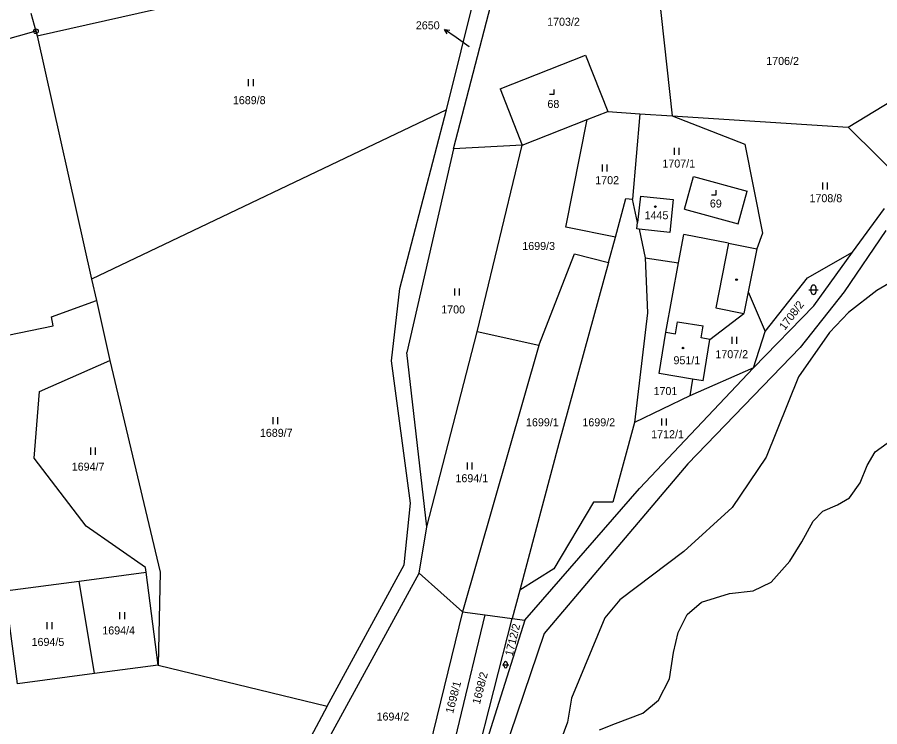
# Model space of a CAD drawing. Extents: x -439246 to -433691, y -1130252 to -1121148.
# Drawn here: x -437312.1 to -437128.8, y -1122248.1 to -1122097.5 of the extents above; entities that cross this region are included whole.
import ezdxf

# ---------------------------------------------------------------- set-up
doc = ezdxf.new("R2010")
doc.units = 0
for name, color, linetype in [('Vrstva 1', 7, 'Continuous'), ('Vrstva 16', 7, 'Continuous'), ('Vrstva 18', 7, 'Continuous'), ('Vrstva 19', 7, 'Continuous'), ('Vrstva 24', 7, 'Continuous'), ('Vrstva 25', 7, 'Continuous'), ('Vrstva 3', 7, 'Continuous'), ('Vrstva 37', 7, 'Continuous'), ('Vrstva 4', 7, 'Continuous'), ('Vrstva 52', 7, 'Continuous')]:
    doc.layers.add(name, color=color, linetype=linetype)

msp = doc.modelspace()

# ---------------------------------------------------------------- linework, layer by layer
at = {"layer": 'Vrstva 1'}
for p, q in [((-437180.28, -1122141.06), (-437181.34, -1122136.12)), ((-437179.7, -1122135.45), (-437180.28, -1122141.06)), ((-437179.7, -1122135.45), (-437172.72, -1122136.22)), ((-437172.72, -1122136.22), (-437173.47, -1122143.19)), ((-437180.43, -1122142.45), (-437180.28, -1122141.06)), ((-437179.98, -1122142.5), (-437180.43, -1122142.45)), ((-437173.47, -1122143.19), (-437179.98, -1122142.5)), ((-437179.98, -1122142.5), (-437178.68, -1122148.58))]:
    msp.add_line(p, q, dxfattribs=at)
for points in [[(-437307.84, -1122101.44), (-437211.59, -1122079.76)], [(-437220.91, -1122117.18), (-437211.59, -1122079.76)], [(-437219.4, -1122125.4), (-437207.28, -1122078.79)], [(-437176.41, -1122086.75), (-437172.93, -1122118.44)], [(-437309.16, -1122096.61), (-437308.1, -1122100.47)], [(-437308.1, -1122100.47), (-437319.96, -1122103.74)], [(-437308.1, -1122100.47), (-437307.84, -1122101.44)], [(-437307.84, -1122101.44), (-437296.28, -1122153.12)], [(-437135.52, -1122120.86), (-437103.63, -1122101.42)], [(-437209.5, -1122112.66), (-437191.33, -1122105.53)], [(-437191.33, -1122105.53), (-437186.63, -1122117.5)], [(-437209.5, -1122112.66), (-437204.79, -1122124.64)], [(-437220.91, -1122117.18), (-437296.28, -1122153.12)], [(-437230.8, -1122155.08), (-437220.91, -1122117.18)], [(-437190.99, -1122119.22), (-437186.63, -1122117.5)], [(-437186.63, -1122117.5), (-437179.83, -1122117.97)], [(-437179.83, -1122117.97), (-437181.34, -1122136.12)], [(-437179.83, -1122117.97), (-437172.93, -1122118.44)], [(-437172.93, -1122118.44), (-437135.52, -1122120.86)], [(-437172.93, -1122118.44), (-437157.5, -1122124.45)], [(-437204.79, -1122124.64), (-437190.99, -1122119.22)], [(-437195.55, -1122142.06), (-437190.99, -1122119.22)], [(-437135.52, -1122120.86), (-437122.86, -1122133.35)], [(-437219.4, -1122125.4), (-437229.31, -1122168.67)], [(-437204.79, -1122124.64), (-437219.4, -1122125.4)], [(-437214.35, -1122164.26), (-437204.79, -1122124.64)], [(-437157.5, -1122124.45), (-437153.78, -1122143.31)], [(-437170.31, -1122138.27), (-437168.4, -1122131.33)], [(-437168.4, -1122131.33), (-437157.04, -1122134.45)], [(-437158.94, -1122141.39), (-437157.04, -1122134.45)], [(-437184.99, -1122144.16), (-437182.75, -1122136.01)], [(-437182.75, -1122136.01), (-437181.34, -1122136.12)], [(-437170.31, -1122138.27), (-437158.94, -1122141.39)], [(-437134.63, -1122147.4), (-437127.86, -1122138.08)], [(-437184.99, -1122144.16), (-437195.55, -1122142.06)], [(-437186.47, -1122149.55), (-437184.99, -1122144.16)], [(-437171.59, -1122149.65), (-437170.49, -1122143.6)], [(-437160.95, -1122145.5), (-437170.49, -1122143.6)], [(-437153.78, -1122143.31), (-437154.97, -1122146.69)], [(-437127.58, -1122142.75), (-437136.39, -1122155.83)], [(-437160.95, -1122145.5), (-437154.97, -1122146.69)], [(-437201.28, -1122167.21), (-437193.69, -1122147.71)], [(-437193.69, -1122147.71), (-437186.47, -1122149.55)], [(-437154.97, -1122146.69), (-437156.78, -1122155.81)], [(-437144.22, -1122152.86), (-437134.63, -1122147.4)], [(-437142.88, -1122158.75), (-437134.63, -1122147.4)], [(-437186.47, -1122149.55), (-437197.05, -1122188.04)], [(-437178.68, -1122148.58), (-437178.19, -1122160.24)], [(-437178.68, -1122148.58), (-437171.59, -1122149.65)], [(-437174.28, -1122164.38), (-437171.59, -1122149.65)], [(-437296.28, -1122153.12), (-437295.26, -1122157.67)], [(-437153.18, -1122164.19), (-437144.22, -1122152.86)], [(-437232.55, -1122170.43), (-437230.8, -1122155.08)], [(-437156.78, -1122155.81), (-437157.7, -1122160.42)], [(-437156.78, -1122155.81), (-437153.18, -1122164.19)], [(-437136.39, -1122155.83), (-437145.76, -1122167.59)], [(-437304.81, -1122161.09), (-437295.26, -1122157.67)], [(-437295.26, -1122157.67), (-437292.42, -1122170.4)], [(-437155.63, -1122171.91), (-437142.88, -1122158.75)], [(-437178.19, -1122160.24), (-437180.92, -1122183.53)], [(-437164.91, -1122165.9), (-437157.7, -1122160.42)], [(-437304.42, -1122162.99), (-437304.81, -1122161.09)], [(-437350.98, -1122172.54), (-437304.42, -1122162.99)], [(-437225.04, -1122205.7), (-437214.35, -1122164.26)], [(-437201.28, -1122167.21), (-437214.35, -1122164.26)], [(-437155.63, -1122171.91), (-437153.18, -1122164.19)], [(-437175.71, -1122173.16), (-437174.28, -1122164.38)], [(-437166.33, -1122174.68), (-437164.91, -1122165.9)], [(-437201.28, -1122167.21), (-437217.47, -1122223.73)], [(-437145.76, -1122167.59), (-437169.6, -1122192.33)], [(-437225.04, -1122205.7), (-437229.31, -1122168.67)], [(-437307.37, -1122176.93), (-437292.42, -1122170.4)], [(-437292.42, -1122170.4), (-437281.72, -1122215.31)], [(-437228.52, -1122200.69), (-437232.55, -1122170.43)], [(-437179.85, -1122197.57), (-437155.63, -1122171.91)], [(-437168.59, -1122174.32), (-437175.71, -1122173.16)], [(-437155.63, -1122171.91), (-437169.17, -1122177.89)], [(-437168.59, -1122174.32), (-437169.17, -1122177.89)], [(-437166.33, -1122174.68), (-437168.59, -1122174.32)], [(-437308.46, -1122191.13), (-437307.37, -1122176.93)], [(-437169.17, -1122177.89), (-437180.92, -1122183.53)], [(-437180.92, -1122183.53), (-437185.52, -1122200.44)], [(-437197.05, -1122188.04), (-437205.32, -1122219.16)], [(-437297.43, -1122205.55), (-437308.46, -1122191.13)], [(-437169.6, -1122192.33), (-437200.11, -1122228.36)], [(-437204.23, -1122225.55), (-437179.85, -1122197.57)], [(-437229.89, -1122213.79), (-437228.52, -1122200.69)], [(-437189.62, -1122200.48), (-437198.1, -1122214.63)], [(-437185.52, -1122200.44), (-437189.62, -1122200.48)], [(-437284.84, -1122214.33), (-437297.43, -1122205.55)], [(-437226.71, -1122215.56), (-437225.04, -1122205.7)], [(-437246.26, -1122243.75), (-437229.89, -1122213.79)], [(-437298.92, -1122217.22), (-437284.71, -1122215.34)], [(-437284.71, -1122215.34), (-437284.84, -1122214.33)], [(-437282.1, -1122235.05), (-437284.71, -1122215.34)], [(-437281.72, -1122215.31), (-437282.1, -1122235.05)], [(-437252.05, -1122261.93), (-437226.71, -1122215.56)], [(-437226.71, -1122215.56), (-437217.47, -1122223.73)], [(-437198.1, -1122214.63), (-437205.32, -1122219.16)], [(-437314.62, -1122219.3), (-437298.92, -1122217.22)], [(-437295.65, -1122236.84), (-437298.92, -1122217.22)], [(-437312.01, -1122239.01), (-437314.62, -1122219.3)], [(-437205.32, -1122219.16), (-437206.92, -1122225.18)], [(-437217.47, -1122223.73), (-437228.39, -1122268.35)], [(-437223.55, -1122269.66), (-437212.64, -1122224.4)], [(-437217.47, -1122223.73), (-437212.64, -1122224.4)], [(-437212.64, -1122224.4), (-437206.92, -1122225.18)], [(-437218.6, -1122271), (-437206.92, -1122225.18)], [(-437204.23, -1122225.55), (-437218.6, -1122271)], [(-437206.92, -1122225.18), (-437204.23, -1122225.55)], [(-437200.11, -1122228.36), (-437214.64, -1122271.2)], [(-437282.1, -1122235.05), (-437295.65, -1122236.84)], [(-437282.1, -1122235.05), (-437246.26, -1122243.75)], [(-437295.65, -1122236.84), (-437312.01, -1122239.01)], [(-437246.26, -1122243.75), (-437270.33, -1122289.04)]]:
    msp.add_lwpolyline(points, dxfattribs=at)
at = {"layer": 'Vrstva 16'}
msp.add_line((-437218.85, -1122101.8), (-437221.29, -1122100.06), dxfattribs=at)
for points in [[(-437220.77, -1122101.05), (-437221.29, -1122100.06), (-437220.19, -1122100.23)], [(-437216.06, -1122103.78), (-437218.85, -1122101.8)]]:
    msp.add_lwpolyline(points, dxfattribs=at)
at = {"layer": 'Vrstva 24'}
for radius in [0.5, 0.1]:
    msp.add_circle((-437308.1, -1122100.47), radius, dxfattribs=at)
at = {"layer": 'Vrstva 25'}
for p, q in [((-437262.91, -1122112.14), (-437262.91, -1122110.64)), ((-437261.91, -1122112.14), (-437261.91, -1122110.64)), ((-437172.44, -1122126.71), (-437172.44, -1122125.21)), ((-437171.44, -1122126.71), (-437171.44, -1122125.21)), ((-437187.72, -1122130.24), (-437187.72, -1122128.74)), ((-437186.72, -1122130.24), (-437186.72, -1122128.74)), ((-437140.96, -1122134.07), (-437140.96, -1122132.57)), ((-437139.96, -1122134.07), (-437139.96, -1122132.57)), ((-437219.12, -1122156.58), (-437219.12, -1122155.08)), ((-437218.12, -1122156.58), (-437218.12, -1122155.08)), ((-437143.4, -1122155.85), (-437143.4, -1122154.85)), ((-437142.4, -1122154.85), (-437142.4, -1122155.85)), ((-437143.9, -1122155.35), (-437141.9, -1122155.35)), ((-437160.19, -1122166.82), (-437160.19, -1122165.32)), ((-437159.19, -1122166.82), (-437159.19, -1122165.32)), ((-437257.73, -1122183.89), (-437257.73, -1122182.39)), ((-437256.73, -1122183.89), (-437256.73, -1122182.39)), ((-437175.13, -1122184.18), (-437175.13, -1122182.68)), ((-437174.13, -1122184.18), (-437174.13, -1122182.68)), ((-437296.45, -1122190.38), (-437296.45, -1122188.88)), ((-437295.45, -1122190.38), (-437295.45, -1122188.88)), ((-437216.42, -1122193.53), (-437216.42, -1122192.03)), ((-437215.42, -1122193.53), (-437215.42, -1122192.03)), ((-437290.24, -1122225.3), (-437290.24, -1122223.8)), ((-437289.24, -1122225.3), (-437289.24, -1122223.8)), ((-437305.68, -1122227.46), (-437305.68, -1122225.96)), ((-437304.68, -1122227.46), (-437304.68, -1122225.96)), ((-437209, -1122234.99), (-437207.66, -1122234.99)), ((-437208.67, -1122235.32), (-437208.67, -1122234.66)), ((-437207.99, -1122234.66), (-437207.99, -1122235.32))]:
    msp.add_line(p, q, dxfattribs=at)
for points in [[(-437199.02, -1122113.86), (-437198.02, -1122113.86), (-437198.02, -1122112.86)], [(-437164.56, -1122135.19), (-437163.56, -1122135.19), (-437163.56, -1122134.19)]]:
    msp.add_lwpolyline(points, dxfattribs=at)
for centre in [(-437176.51, -1122137.71), (-437159.26, -1122153.22), (-437170.63, -1122167.73)]:
    msp.add_circle(centre, 0.175, dxfattribs=at)
for centre, radius, start, end in [((-437142.9, -1122154.85), 0.5, 0, 180), ((-437142.9, -1122155.85), 0.5, 180, 0), ((-437208.33, -1122234.66), 0.335, 0, 180), ((-437208.33, -1122235.32), 0.335, 180, 0)]:
    msp.add_arc(centre, radius, start, end, dxfattribs=at)
at = {"layer": 'Vrstva 3'}
for points in [[(-437179.7, -1122135.45), (-437180.28, -1122141.06)], [(-437179.7, -1122135.45), (-437172.72, -1122136.22)], [(-437172.72, -1122136.22), (-437173.47, -1122143.19)], [(-437180.43, -1122142.45), (-437180.28, -1122141.06)], [(-437179.98, -1122142.5), (-437180.43, -1122142.45)], [(-437173.47, -1122143.19), (-437179.98, -1122142.5)], [(-437172.21, -1122164.71), (-437171.8, -1122162.14)], [(-437171.8, -1122162.14), (-437166.37, -1122163.02)], [(-437166.78, -1122165.59), (-437166.37, -1122163.02)], [(-437175.71, -1122173.16), (-437174.28, -1122164.38)], [(-437174.28, -1122164.38), (-437172.21, -1122164.71)], [(-437164.91, -1122165.9), (-437166.78, -1122165.59)], [(-437166.33, -1122174.68), (-437164.91, -1122165.9)], [(-437168.59, -1122174.32), (-437175.71, -1122173.16)], [(-437166.33, -1122174.68), (-437168.59, -1122174.32)]]:
    msp.add_lwpolyline(points, dxfattribs=at)
at = {"layer": 'Vrstva 37'}
for centre in [(-437176.51, -1122137.71), (-437170.63, -1122167.73)]:
    msp.add_circle(centre, 0.175, dxfattribs=at)
at = {"layer": 'Vrstva 4'}
for points in [[(-437160.95, -1122145.5), (-437163.68, -1122159.23)], [(-437163.68, -1122159.23), (-437157.7, -1122160.42)], [(-437172.21, -1122164.71), (-437171.8, -1122162.14)], [(-437171.8, -1122162.14), (-437166.37, -1122163.02)], [(-437166.78, -1122165.59), (-437166.37, -1122163.02)], [(-437174.28, -1122164.38), (-437172.21, -1122164.71)], [(-437164.91, -1122165.9), (-437166.78, -1122165.59)], [(-437129.83, -1122189.8), (-437127.27, -1122187.92)], [(-437131.54, -1122192.67), (-437129.83, -1122189.8)], [(-437132.98, -1122196.35), (-437131.54, -1122192.67)], [(-437135.25, -1122199.54), (-437132.98, -1122196.35)], [(-437137.81, -1122201.05), (-437135.25, -1122199.54)], [(-437143.01, -1122204.51), (-437140.91, -1122202.34)], [(-437140.91, -1122202.34), (-437137.81, -1122201.05)], [(-437145.38, -1122208.88), (-437143.01, -1122204.51)], [(-437147.95, -1122213), (-437145.38, -1122208.88)], [(-437151.94, -1122217.45), (-437147.95, -1122213)], [(-437155.77, -1122219.26), (-437151.94, -1122217.45)], [(-437160.77, -1122219.89), (-437155.77, -1122219.26)], [(-437166.72, -1122221.73), (-437160.77, -1122219.89)], [(-437169.74, -1122224.35), (-437166.72, -1122221.73)], [(-437171.67, -1122228.17), (-437169.74, -1122224.35)], [(-437172.66, -1122232.41), (-437171.67, -1122228.17)], [(-437173.54, -1122237.96), (-437172.66, -1122232.41)], [(-437175.85, -1122242.49), (-437173.54, -1122237.96)], [(-437179.14, -1122245.27), (-437175.85, -1122242.49)], [(-437184.95, -1122247.48), (-437179.14, -1122245.27)], [(-437188.35, -1122248.82), (-437184.95, -1122247.48)]]:
    msp.add_lwpolyline(points, dxfattribs=at)
at = {"layer": 'Vrstva 52'}
msp.add_lwpolyline([(-437111.15, -1122144.83), (-437129.49, -1122155.5), (-437135.46, -1122160.19), (-437139.51, -1122164.45), (-437146.12, -1122173.84), (-437152.95, -1122190.9), (-437160.2, -1122201.56), (-437170.43, -1122210.94), (-437184.08, -1122221.18), (-437187.28, -1122225.02), (-437194.32, -1122242.08), (-437195.17, -1122247.2), (-437197.09, -1122252.31)], dxfattribs=at)

# ---------------------------------------------------------------- texts
at = {"layer": 'Vrstva 16'}
msp.add_text('2650', height=1.7, dxfattribs=at).set_placement((-437227.39, -1122100.06))
at = {"layer": 'Vrstva 18'}
for s, height, p in [('1703/2', 1.7, (-437199.5, -1122099.3)), ('2650', 0.1, (-437216.21, -1122103.78)), ('1706/2', 1.7, (-437152.96, -1122107.62)), ('1689/8', 1.7, (-437266.26, -1122115.95)), ('1707/1', 1.7, (-437175.02, -1122129.41)), ('1702', 1.7, (-437189.28, -1122132.94)), ('1708/8', 1.7, (-437143.77, -1122136.77)), ('1699/3', 1.7, (-437204.78, -1122146.91)), ('1700', 1.7, (-437222, -1122160.39)), ('1707/2', 1.7, (-437163.76, -1122169.89)), ('1701', 1.7, (-437176.9, -1122177.72)), ('1699/1', 1.7, (-437203.99, -1122184.35)), ('1699/2', 1.7, (-437192.01, -1122184.35)), ('1689/7', 1.7, (-437260.52, -1122186.59)), ('1712/1', 1.7, (-437177.4, -1122186.88)), ('1694/7', 1.7, (-437300.49, -1122193.77)), ('1694/1', 1.7, (-437218.98, -1122196.23)), ('1694/4', 1.7, (-437294, -1122228.55)), ('1694/5', 1.7, (-437309.02, -1122230.99)), ('1694/2', 1.7, (-437235.74, -1122246.83))]:
    msp.add_text(s, height=height, dxfattribs=at).set_placement(p)
for s, rotation, p in [('1708/2', 52.9096, (-437149.02, -1122164.08)), ('1712/2', 76.1125, (-437206.86, -1122233.27)), ('1698/2', 75.6057, (-437213.8, -1122243.51)), ('1698/1', 75.6057, (-437219.48, -1122245.45))]:
    msp.add_text(s, height=1.7, rotation=rotation, dxfattribs=at).set_placement(p)
at = {"layer": 'Vrstva 19'}
for s, p in [('68', (-437199.44, -1122116.75)), ('69', (-437164.93, -1122137.9)), ('1445', (-437178.8, -1122140.39)), ('951/1', (-437172.66, -1122171.18))]:
    msp.add_text(s, height=1.7, dxfattribs=at).set_placement(p)

doc.saveas('drawing.dxf')
